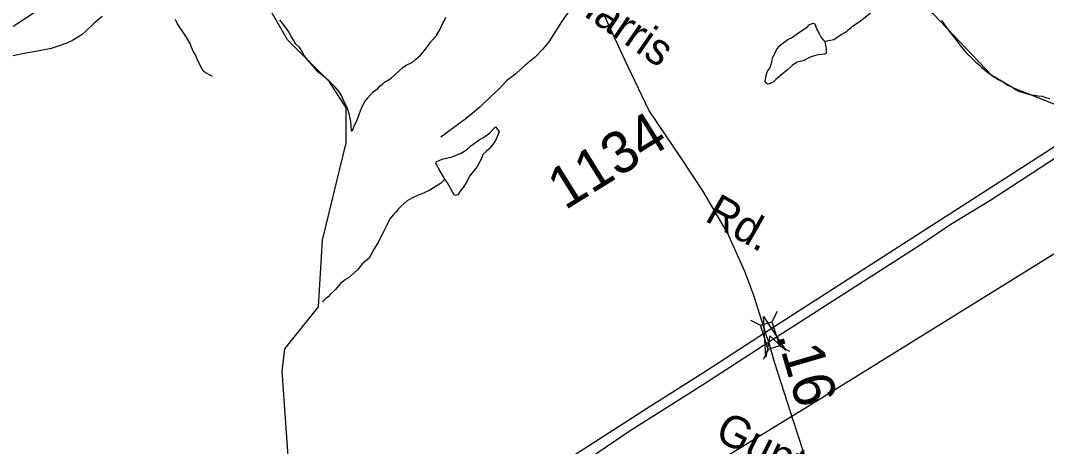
# Model space of a CAD drawing. Extents: x 2001466 to 31450019, y -30647475 to 847247.
# Drawn here: x 2011894 to 2018036, y 695087 to 697636 of the extents above; entities that cross this region are included whole.
import ezdxf

# ---------------------------------------------------------------- set-up
doc = ezdxf.new("R2010")
doc.units = 0
for name, color, linetype in [('Exist Hydrographic Creek Single Shore', 7, 'Continuous'), ('Exist Hydrographic Misc Water Feature', 7, 'Continuous'), ('Exist Railroad Mainline', 7, 'Continuous'), ('Exist Road Non-System Type 51', 7, 'Continuous'), ('Exist Road Primary US Divided Attributed', 7, 'Continuous'), ('Exist Road Secondary Mileage Hundredths English Label', 7, 'Continuous'), ('Exist Road Secondary Structure Standard Bridge Attributed CELL', 7, 'Continuous'), ('Exist Road Secondary Structure Standard Bridge CELL', 7, 'Continuous'), ('Exist Road Secondary Type 51 Attributed', 7, 'Continuous'), ('Exist Road Secondary Type 51 Label', 7, 'Continuous'), ('Exist Road Secondary Type 51 Number Label', 7, 'Continuous'), ('Exist Utilities Electrical Transmission Line', 7, 'Continuous')]:
    doc.layers.add(name, color=color, linetype=linetype)

msp = doc.modelspace()

# ---------------------------------------------------------------- linework, layer by layer
at = {"layer": 'Exist Hydrographic Creek Single Shore'}
for points in [[(2018092.5, 697131.9), (2017834.5, 697232.3), (2017709.4, 697307), (2017359.6, 697675.1), (2017142.5, 697823.8), (2016517.5, 698089.3), (2016425.6, 698215.7), (2016475.6, 698405), (2016442.6, 698530.4), (2016308.5, 698789), (2016258.5, 699023.1), (2016208.6, 699089.7), (2016075.6, 699171.1), (2016008.5, 699254.6), (2015941.7, 699429.8), (2015608.7, 699705.6), (2015341.7, 699980.1), (2015308.7, 700079.2), (2015383.5, 700264.7), (2015624.7, 700637.1)], [(2013834, 693635.4), (2013837.4, 693737.2), (2013795.4, 694072.7), (2013770.4, 694096.2), (2013703.5, 694504.4), (2013586.4, 694720.1), (2013503.4, 694944.9), (2013461.6, 695536.4), (2013477.6, 695670.6), (2013677.5, 695922.4), (2013702.5, 696322.2), (2013843.6, 696903.4), (2013843.6, 697113.4), (2013743.5, 697269.6), (2013493.6, 697520.8), (2013334.6, 697796.3), (2013284.6, 697945), (2013292.6, 698154.8), (2013434.5, 698404.6), (2013567.6, 698503.6), (2013717.7, 698681), (2013925.6, 698811.3), (2014425.5, 698870)]]:
    msp.add_lwpolyline(points, dxfattribs=at)
at = {"layer": 'Exist Hydrographic Misc Water Feature'}
msp.add_line((2013704.1, 695955.1), (2013704.1, 695951.1), dxfattribs=at)
for points in [[(2016706.7, 697512.8), (2016720.9, 697514.8), (2016762.7, 697522.8), (2016806.8, 697552.8), (2016832.8, 697566.8), (2016846.8, 697578.9), (2016856.8, 697586.9), (2016866.9, 697594.9), (2016874.9, 697602.9), (2016914.6, 697628.9), (2016960.6, 697664.9), (2016992.6, 697692.9), (2017026.6, 697716.9), (2017054.7, 697732.9), (2017070.7, 697737), (2017098.6, 697746.9), (2017114.6, 697759), (2017140.6, 697769), (2017186.5, 697785.1), (2017234.5, 697791.1), (2017266.7, 697791.1), (2017290.5, 697791.1)], [(2013445.2, 697640.7), (2013485.1, 697588.7), (2013503.2, 697562.7), (2013517.1, 697536.7), (2013539.3, 697498.8), (2013563.3, 697476.8), (2013581.3, 697446.8), (2013593.2, 697424.8), (2013601.2, 697414.8), (2013611.3, 697400.8), (2013621.3, 697388.9), (2013649.4, 697358.9), (2013667.2, 697336.9), (2013709.3, 697302.9), (2013737.4, 697278.9), (2013753.4, 697260.9), (2013773.4, 697241), (2013801.3, 697207), (2013815.5, 697185), (2013827.4, 697155), (2013849.3, 697113), (2013859.4, 697077), (2013869.6, 697031.1), (2013871.5, 697003), (2013873.5, 696975.1)], [(2013873.5, 696975.1), (2013883.6, 696981.1), (2013893.6, 697009), (2013909.4, 697039.1), (2013923.3, 697079.1), (2013935.4, 697111.1), (2013951.4, 697145), (2013973.4, 697173.1), (2014005.4, 697209.1), (2014033.5, 697229.1), (2014047.2, 697245.1), (2014061.3, 697255.2), (2014073.2, 697267.2), (2014097.2, 697281.1), (2014113.2, 697291.2), (2014159.4, 697333.2), (2014183.3, 697355.2), (2014203.2, 697369.2), (2014233.4, 697383.2), (2014241.2, 697387.3), (2014259.2, 697403.3), (2014289.2, 697429.2), (2014313.1, 697457.3), (2014341.2, 697495.3), (2014349.2, 697507.3), (2014385.1, 697547.3), (2014407.1, 697585.3), (2014423.1, 697619.3), (2014433.1, 697635.3), (2014441.1, 697655.3)], [(2016706.7, 697512.8), (2016708.8, 697508.8), (2016710.8, 697496.8), (2016714.7, 697480.8), (2016717, 697468.8), (2016717, 697450.8), (2016717, 697438.7), (2016706.9, 697434.7), (2016666.9, 697430.7), (2016632.9, 697420.7), (2016616.9, 697414.7), (2016580.8, 697394.7), (2016544.9, 697386.7), (2016515, 697368.7), (2016486.9, 697340.7), (2016445.1, 697306.6), (2016417, 697282.6), (2016403, 697268.6), (2016390.9, 697262.6), (2016381.1, 697256.6), (2016377, 697256.6), (2016366.9, 697254.6), (2016361, 697260.6), (2016353, 697270.5), (2016355.1, 697282.5), (2016359, 697306.6), (2016365.1, 697328.6), (2016380.9, 697350.6), (2016393, 697386.6), (2016396.9, 697410.6), (2016410.8, 697438.6), (2016420.9, 697460.6), (2016442.8, 697488.6), (2016465, 697504.6), (2016490.8, 697524.6), (2016510.9, 697532.6), (2016538.8, 697552.7), (2016578.8, 697580.7), (2016602.8, 697596.7), (2016616.7, 697610.7), (2016628.8, 697616.7), (2016636.8, 697620.7), (2016646.8, 697618.8), (2016652.8, 697604.7), (2016660.8, 697582.7), (2016674.7, 697558.7), (2016686.8, 697534.7), (2016696.7, 697522.8), (2016706.7, 697512.8)], [(2017408.6, 697637.2), (2017426.7, 697611.2), (2017442.7, 697589.2), (2017462.5, 697563.2), (2017486.7, 697533.3), (2017520.8, 697485.3), (2017556.7, 697441.3), (2017588.9, 697411.3), (2017610.8, 697389.3), (2017630.7, 697373.3), (2017648.7, 697355.4), (2017682.8, 697327.4), (2017706.8, 697309.4), (2017728.7, 697295.5), (2017746.7, 697283.5), (2017778.7, 697267.5), (2017805, 697249.5), (2017822.8, 697241.5), (2017837, 697233.5), (2017850.9, 697223.5), (2017869, 697213.5), (2017888.8, 697207.6), (2017914.9, 697199.6), (2017936.8, 697193.6), (2017962.9, 697189.6), (2017986.9, 697185.6), (2018010.9, 697183.6), (2018030.9, 697175.6), (2018056.8, 697169.7)], [(2014435.6, 696687.5), (2014399.5, 696747.4), (2014389.4, 696767.4), (2014383.5, 696777.4), (2014383.5, 696789.4), (2014419.6, 696805.4), (2014479.4, 696819.5), (2014531.5, 696841.5), (2014569.5, 696865.5), (2014589.6, 696885.5), (2014639.4, 696921.5), (2014661.3, 696933.6), (2014679.4, 696945.6), (2014703.4, 696963.6), (2014725.3, 696987.6), (2014737.4, 696999.6), (2014751.3, 696981.6), (2014759.3, 696969.6), (2014737.4, 696917.6), (2014711.4, 696881.6), (2014697.6, 696865.6), (2014683.5, 696853.6), (2014661.5, 696833.6), (2014655.6, 696813.6), (2014625.4, 696757.5), (2014597.6, 696723.5), (2014583.6, 696705.5), (2014561.7, 696665.5), (2014543.6, 696637.5), (2014531.7, 696623.5), (2014521.7, 696609.5), (2014511.6, 696593.5), (2014497.7, 696589.5), (2014489.7, 696593.5), (2014483.5, 696607.5), (2014449.7, 696665.4), (2014435.6, 696687.5)], [(2014435.6, 696687.5), (2014409.7, 696661.4), (2014341.6, 696619.4), (2014307.6, 696603.4), (2014271.7, 696589.4), (2014237.7, 696573.3), (2014209.8, 696557.3), (2014173.7, 696525.3), (2014155.7, 696507.3), (2014141.7, 696489.2), (2014127.8, 696475.2), (2014105.8, 696449.3), (2014087.8, 696411.3), (2014067.9, 696371.3), (2014051.9, 696341.2), (2014038, 696311.3), (2014011.9, 696269.3), (2013979.9, 696211.2), (2013942, 696181.2), (2013913.9, 696145.2), (2013857.9, 696095.1), (2013840.1, 696085.1), (2013808.1, 696059.1), (2013780.2, 696027.1), (2013750.1, 695999.1), (2013736.1, 695983.1), (2013722.2, 695973.1), (2013714.2, 695965.1), (2013708.2, 695959.1), (2013704.1, 695955.1)]]:
    msp.add_lwpolyline(points, dxfattribs=at)
at = {"layer": 'Exist Railroad Mainline'}
msp.add_lwpolyline([(2008026.4, 695106.9), (2008808.3, 695617.7), (2009285.1, 695939.5), (2010611.9, 696800.1), (2011617.7, 697449.9), (2013634.7, 698769.2), (2014695.2, 699465.6)], dxfattribs=at)
at = {"layer": 'Exist Road Non-System Type 51'}
for points in [[(2015269.4, 697856), (2015185.7, 697702.5), (2015137.9, 697634.5), (2015086, 697552.3), (2015056.3, 697508.3), (2015018.3, 697460.1), (2014976.4, 697416.1), (2014914.6, 697368), (2014858.8, 697317.7), (2014804.7, 697275.6), (2014761, 697229.5), (2014707.2, 697179.4), (2014643.3, 697117.3), (2014561.5, 697049), (2014485.6, 696992.9), (2014409.8, 696938.6)], [(2012382.4, 697659.6), (2012332.6, 697617.4), (2012284.6, 697573.3), (2012262.8, 697553.2), (2012236.7, 697537.1), (2012204.9, 697517.2), (2012171, 697501.1), (2012130.9, 697486.9), (2012078.9, 697468.7), (2011997, 697452.6), (2011927.1, 697440.4), (2011841.1, 697422.2)], [(2013044.3, 697301.9), (2012994.8, 697329.1), (2012980, 697348.9), (2012957, 697391), (2012942.8, 697430.9), (2012930.8, 697449), (2012916.8, 697480.9), (2012909.4, 697498.2), (2012890.9, 697531.6), (2012876, 697555.1), (2012848.8, 697594.7), (2012832.4, 697620.2), (2012821.4, 697642.3)]]:
    msp.add_lwpolyline(points, dxfattribs=at)
at = {"layer": 'Exist Road Primary US Divided Attributed'}
for points in [[(2019927.7, 698050.8), (2019711.5, 697929.8), (2019611.8, 697868.6), (2019488.3, 697791.6), (2019234.1, 697619.4), (2018843.7, 697362.1), (2018321.8, 697033.1), (2018196.5, 696955.5), (2018051.3, 696858.8), (2017678.1, 696619), (2016354.4, 695769)], [(2016373.5, 695712.3), (2017274, 696290), (2017463.2, 696417.8), (2017697.5, 696558.6), (2018092.1, 696817.1), (2018220.2, 696897.8), (2019245.1, 697555.7), (2019599.3, 697775.8), (2019809, 697909.2), (2019890.4, 697959.1)], [(2016354.4, 695769), (2015995.6, 695534.5), (2015641.4, 695312.8), (2015211.9, 695035), (2014351, 694485.4), (2014145.9, 694354.7), (2013691.2, 694062.6), (2013587.9, 693999), (2013367.8, 693854.8), (2012886, 693550.6), (2012194.3, 693097.4), (2011972.2, 692956), (2011644.8, 692748.7), (2011338.8, 692562.9), (2011067, 692388.7), (2010845.9, 692261.9), (2010157.6, 691873.1), (2010003.9, 691785.1), (2009218.8, 691345.2)], [(2009248.4, 691292), (2010017.6, 691725), (2010186.5, 691819.4), (2010841.9, 692187.2), (2011116.9, 692345.3), (2011367, 692502.3), (2012056.8, 692944.6), (2012186.4, 693025.1), (2012896.1, 693486), (2013510.3, 693873.6), (2014154.8, 694289.4), (2014322.1, 694397.2), (2014335.8, 694406.3), (2015251.3, 694982.5), (2015539.1, 695179.1), (2015976.9, 695455.1), (2016373.5, 695712.3)]]:
    msp.add_lwpolyline(points, dxfattribs=at)
at = {"layer": 'Exist Road Secondary Structure Standard Bridge Attributed CELL'}
msp.add_lwpolyline([(2016356.1, 695621.7), (2016343.2, 695865.2), (2016476.1, 695660.7), (2016381, 695749.2)], close=True, dxfattribs=at)
at = {"layer": 'Exist Road Secondary Structure Standard Bridge CELL'}
for p, q in [((2016424.2, 695894.2), (2016392.4, 695832.9)), ((2016263.9, 695843.5), (2016325.1, 695811.7)), ((2016371.7, 695668), (2016339.9, 695606.8)), ((2016437.5, 695688.7), (2016498.7, 695656.9))]:
    msp.add_line(p, q, dxfattribs=at)
msp.add_lwpolyline([(2016392.4, 695832.9), (2016437.9, 695688.8), (2016370.5, 695667.6), (2016325.1, 695811.7)], close=True, dxfattribs=at)
at = {"layer": 'Exist Road Secondary Type 51 Attributed'}
for points in [[(2016354.4, 695769), (2016285.2, 695990.7), (2016231.6, 696133.6), (2016126.4, 696365.9), (2015979.2, 696617.6), (2015852.2, 696810.4), (2015656.5, 697100.5), (2015512.9, 697400.6), (2015175.4, 698133.4), (2014933.7, 698657.1), (2014869.9, 698837.5), (2014757.4, 699297.3), (2014711.8, 699476.5)], [(2016373.5, 695712.3), (2016363.2, 695743.6), (2016354.4, 695769)], [(2016633.2, 694894.4), (2016523.3, 695232.5), (2016410.6, 695585.3), (2016386.2, 695669.5), (2016373.5, 695712.3)]]:
    msp.add_lwpolyline(points, dxfattribs=at)
at = {"layer": 'Exist Utilities Electrical Transmission Line'}
for points in [[(2018205.4, 696316.2), (2016567.8, 695300.4), (2016501.7, 695259.9)], [(2016501.7, 695259.9), (2015960.7, 694928.7), (2013834, 693635.4)]]:
    msp.add_lwpolyline(points, dxfattribs=at)

# ---------------------------------------------------------------- texts
at = {"layer": 'Exist Road Secondary Mileage Hundredths English Label'}
msp.add_text('.16', height=250, rotation=286.31505, dxfattribs=at).set_placement((2016418.8, 695751.5))
at = {"layer": 'Exist Road Secondary Type 51 Label'}
for s, rotation, p in [('Harris', 325.40768, (2015162.2, 697734.7)), ('Rd.', 330.35116, (2015983.9, 696441.4)), ('Gunter-Morris', 333.78819, (2016042.8, 695131.6))]:
    msp.add_text(s, height=190, rotation=rotation, dxfattribs=at).set_placement(p)
at = {"layer": 'Exist Road Secondary Type 51 Number Label'}
msp.add_text('1134', height=250, rotation=31.91803, dxfattribs=at).set_placement((2015153.6, 696497.8))

doc.saveas('drawing.dxf')
